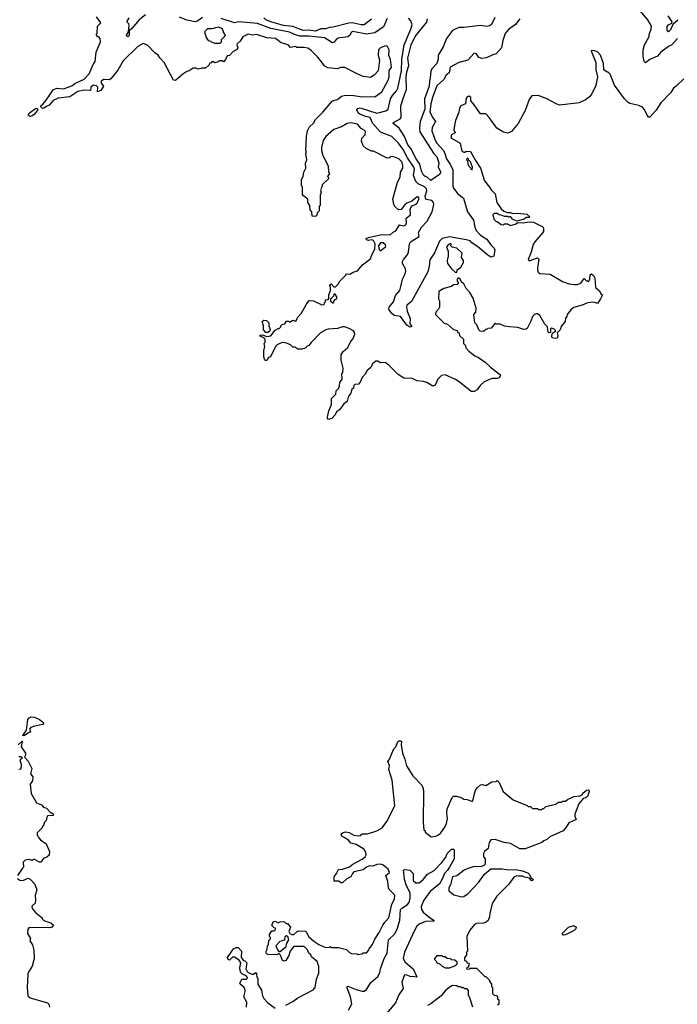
# Model space of a CAD drawing. Extents: x 2210602 to 2357277, y 510288 to 673808.
# Tile 391 of 464: x 2312304 to 2318641, y 616272 to 625767. Entities that reach past the tile are written whole.
import ezdxf

# ---------------------------------------------------------------- set-up
doc = ezdxf.new("R2010")
doc.units = 0

msp = doc.modelspace()

# ---------------------------------------------------------------- linework, layer by layer
at = {"layer": '0CON05XD'}
for points in [[(2316034, 623996), (2316012.3, 623977.7), (2315980, 623935), (2315953, 623933), (2315920, 623965), (2315908.3, 623988.3), (2315900, 624035), (2315945, 624200), (2315971.7, 624248.3), (2315973, 624297), (2315996.1, 624333.9), (2315996, 624365), (2315985, 624396), (2315956.7, 624425), (2315910, 624445), (2315885, 624447.5), (2315867, 624433), (2315845, 624432.5), (2315715, 624497.5), (2315695, 624497.5), (2315643.6, 624523.6), (2315615, 624550), (2315597.5, 624595), (2315602.5, 624625), (2315633.3, 624655), (2315635, 624687.5), (2315625, 624700), (2315596.1, 624716.1), (2315560.7, 624760.7), (2315495, 624773.3), (2315460, 624765), (2315405, 624733.3), (2315331.7, 624708.3), (2315255, 624640), (2315229.5, 624600.5), (2315211.2, 624535), (2315211.2, 624505), (2315226.4, 624456.4), (2315277, 624357), (2315280, 624295), (2315290, 624285), (2315270, 624255), (2315280, 624245), (2315278.3, 624231.7), (2315220, 624175), (2315217, 624153), (2315203, 624127), (2315207.5, 624105), (2315200, 624075), (2315198.3, 623978.3), (2315190, 623965), (2315190, 623925), (2315170, 623905), (2315168.3, 623881.7), (2315155, 623870), (2315121.7, 623871.7), (2315120, 623915), (2315103, 623933), (2315100, 623975), (2315080, 624005), (2315080, 624035), (2315030, 624075), (2315030, 624155), (2315020, 624165), (2315020, 624225), (2315037, 624253), (2315043, 624297), (2315060, 624335), (2315058.3, 624381.7), (2315070, 624415), (2315060, 624475), (2315067.5, 624495), (2315062.5, 624505), (2315067.5, 624645), (2315077.5, 624695), (2315097.5, 624735), (2315135, 624767.5), (2315153.8, 624805), (2315225, 624873.8), (2315316.7, 624985), (2315365, 624997.5), (2315405, 625028.6), (2315445, 625040), (2315525, 625036.9), (2315585, 625024.4), (2315725, 625021.2), (2315795, 625072), (2315856.2, 625185), (2315863.3, 625215), (2315863, 625277), (2315887.5, 625305), (2315875.9, 625384.1), (2315862.7, 625422.7), (2315865.7, 625475.7), (2315848.8, 625508.8), (2315835, 625514.2), (2315818.7, 625511.3), (2315781.2, 625495), (2315762, 625475), (2315760, 625425), (2315772.5, 625375), (2315757.5, 625275), (2315719.3, 625230.7), (2315685, 625210), (2315615, 625220), (2315555, 625243.8), (2315436.1, 625306.1), (2315395, 625306.2), (2315365, 625293.8), (2315273.6, 625303.6), (2315245, 625317.5), (2315177.5, 625405), (2315116.4, 625466.4), (2315081.7, 625491.7), (2315045, 625500), (2314975, 625500), (2314965, 625507.5), (2314915, 625500), (2314890, 625525), (2314825, 625543.8), (2314770, 625585), (2314685, 625591.4), (2314585, 625623.3), (2314545, 625617.5), (2314505, 625626), (2314455, 625600.8), (2314429.1, 625560.9), (2314398, 625535), (2314396, 625525), (2314406.7, 625495), (2314399.3, 625480.7), (2314360.7, 625459.3), (2314325, 625420), (2314301.7, 625418.3), (2314288.3, 625381.7), (2314268.3, 625361.7), (2314255, 625370), (2314225, 625370), (2314215, 625360), (2314185, 625350), (2314175, 625360), (2314155, 625360), (2314148.3, 625351.7), (2314131.7, 625348.3), (2314128.3, 625331.7), (2314095, 625300), (2314055, 625300), (2314050, 625295), (2314025, 625290), (2314005, 625300), (2313975, 625300), (2313937, 625273), (2313915, 625267.5), (2313875, 625242.5), (2313805, 625180), (2313785, 625182.5), (2313697.5, 625355), (2313655, 625397.5), (2313637.5, 625425), (2313607, 625447), (2313535, 625522.5), (2313495, 625537.5), (2313440.7, 625509.3), (2313300.5, 625369.5), (2313248.8, 625281.2), (2313182.9, 625197.1), (2313165, 625188), (2313115, 625190), (2313090, 625175), (2313087.5, 625155), (2313110, 625125), (2313085, 625082.5), (2313055, 625070), (2313056.7, 625116.7), (2313045, 625127.5), (2313015, 625134.2), (2312988, 625115), (2312985, 625084), (2312925, 625088.1), (2312865, 625073.5), (2312787.2, 625022.8), (2312675, 625010.6), (2312625, 624986), (2312586.4, 624943.6), (2312560.7, 624930.7), (2312537, 624913), (2312525, 624911.2), (2312506.7, 624925), (2312506.2, 624935), (2312531.2, 624955), (2312559.1, 624990.9), (2312628.8, 625095), (2312665, 625107.1), (2312725, 625101.4), (2312805, 625127.8), (2312835, 625150.5), (2312926.2, 625193.8), (2312974.4, 625245), (2313012.5, 625335), (2313032.5, 625365), (2313041.4, 625455), (2313083, 625553), (2313080, 625585), (2313065, 625600), (2313055, 625600), (2313040, 625625), (2313050, 625635), (2313052.5, 625705), (2313087, 625737), (2313043.3, 625795)], [(2313517.5, 625815), (2313455, 625764.3), (2313385, 625681.2), (2313360, 625660), (2313357.5, 625615), (2313345, 625602), (2313335, 625607.5), (2313332.7, 625617.3), (2313351.7, 625648.3), (2313358, 625715), (2313355.7, 625725.7), (2313336.7, 625745), (2313358.8, 625785)], [(2314065, 625787.3), (2314020, 625755), (2313995, 625745.6), (2313913.1, 625763.1), (2313845, 625791.2)], [(2315695, 625773.1), (2315625, 625717.8), (2315595, 625715.4), (2315507.8, 625737.8), (2315475.7, 625734.3), (2315325, 625693.1), (2315285, 625691.1), (2315255, 625678.5), (2315205, 625677.1), (2315155, 625657.1), (2315086.3, 625666.3), (2315035, 625662.5), (2314935, 625701.5), (2314845, 625709.4), (2314735, 625743.3), (2314676.7, 625765), (2314656.2, 625785)], [(2316883.8, 625786.2), (2316849.5, 625720.5), (2316832.4, 625707.6), (2316805, 625701.5), (2316745, 625709.1), (2316585, 625690), (2316535, 625691.5), (2316475, 625661.4), (2316416.9, 625585), (2316386, 625505), (2316336.7, 625425), (2316336.4, 625385), (2316325, 625345.5), (2316278.1, 625295), (2316266.9, 625275), (2316260.8, 625205), (2316252.2, 625175), (2316251.4, 625125), (2316204, 625005), (2316207.5, 624902.5), (2316164.4, 624785), (2316156.4, 624725), (2316160.5, 624685), (2316290.8, 624480.8), (2316325, 624443.3), (2316344, 624385), (2316337.5, 624345), (2316362.5, 624295), (2316350, 624275), (2316265, 624217.5), (2316229.3, 624249.3), (2316210, 624255), (2316195, 624268.8), (2316175, 624306.7), (2316158.8, 624375), (2316123.8, 624425), (2316074, 624524), (2316045, 624561.4), (2316010.7, 624640.7), (2315959.6, 624719.6), (2315903.3, 624765), (2315906.7, 624775), (2315969.4, 624810.6), (2315980.8, 624825), (2315975.8, 624935), (2316002.2, 625015), (2316032.7, 625095), (2316026.7, 625216.7), (2316034.1, 625265), (2316054.1, 625325), (2316045.9, 625395), (2316076.1, 625525), (2316115.4, 625605), (2316227.5, 625742.5), (2316235.3, 625775)], [(2318644.1, 625585.9), (2318590, 625525), (2318555, 625507.5), (2318483.3, 625455), (2318450, 625415), (2318375, 625383.3), (2318335, 625350), (2318323.3, 625365), (2318313.3, 625415), (2318311.2, 625475), (2318326, 625525), (2318371.2, 625605), (2318371.2, 625625), (2318390, 625675), (2318392.5, 625705), (2318357.5, 625765), (2318283, 625853)], [(2318645, 625762.2), (2318598.3, 625721.7), (2318575, 625668.1), (2318555, 625650.5), (2318542.5, 625665), (2318545, 625700), (2318555, 625716.9), (2318588, 625732), (2318591.2, 625745), (2318551.9, 625805)], [(2314235, 625540), (2314247, 625553), (2314250, 625575), (2314287.5, 625615), (2314273, 625633), (2314258, 625675), (2314245, 625685.8), (2314215, 625695.6), (2314155, 625680), (2314115, 625677.5), (2314085, 625650), (2314100, 625595), (2314120, 625565), (2314145, 625560), (2314155, 625550), (2314185, 625540), (2314235, 625540)], [(2315845, 625778.8), (2315811.1, 625698.9), (2315725, 625638.8), (2315645, 625625.6), (2315515, 625653.8), (2315503, 625647), (2315484.1, 625615.9), (2315465, 625601.2), (2315372.1, 625587.9), (2315354.1, 625575.9), (2315335, 625549.2), (2315316.8, 625543.2), (2315242.1, 625592.1), (2315095, 625606.5), (2315005, 625607.1), (2314952.8, 625622.8), (2314905, 625647.8), (2314725, 625680.7), (2314595, 625730.5), (2314415, 625746.9), (2314375, 625737.8), (2314245, 625777.2)], [(2317125, 625773.3), (2317081.2, 625718.8), (2317015, 625671.2), (2316981.2, 625635), (2316960, 625565), (2316947.5, 625495), (2316895, 625436.7), (2316865, 625428.8), (2316801.7, 625398.3), (2316755, 625391.2), (2316726.7, 625405), (2316705, 625437.5), (2316685, 625442.5), (2316623.6, 625376.4), (2316536.1, 625353.9), (2316452.3, 625307.7), (2316441.2, 625255), (2316411.5, 625228.5), (2316395, 625192), (2316325, 625128.8), (2316282.1, 625015), (2316264.7, 624955), (2316255.4, 624875.4), (2316285, 624820), (2316312.5, 624785), (2316278.3, 624728.3), (2316275.8, 624695), (2316306.2, 624605), (2316325, 624574.4), (2316386.7, 624506.7), (2316402.3, 624475), (2316415.4, 624425.4), (2316456.4, 624366.4), (2316479.3, 624319.3), (2316479.2, 624165), (2316485, 624143.1), (2316527.7, 624087.7), (2316579.4, 624045), (2316617.8, 623915), (2316676.5, 623835), (2316690, 623765), (2316704.1, 623734.1), (2316745, 623688.9), (2316805, 623648.9), (2316839.8, 623599.8), (2316875, 623563.8), (2316884.2, 623545), (2316874.2, 623485.8), (2316845, 623478.1), (2316815, 623495.6), (2316715, 623580), (2316660, 623615), (2316643.8, 623633.8), (2316606, 623644), (2316445, 623671.8), (2316375, 623658.2), (2316348.1, 623631.9), (2316302.7, 623517.3), (2316255, 623451.2), (2316251.4, 623388.6), (2316238, 623335), (2316079.4, 623050.6), (2316035, 623012.5), (2316030.6, 622995), (2316038.1, 622955), (2316068, 622885), (2316062.5, 622835), (2316080, 622815), (2316080, 622805), (2316065, 622802.5), (2316035, 622820), (2315973.2, 622903.2), (2315913.3, 622913.3), (2315887, 622937), (2315860.8, 622975), (2315864.4, 622995), (2315906.9, 623045), (2315924.4, 623105.6), (2315968.6, 623155), (2315977.8, 623192.2), (2315991.5, 623265), (2316017.3, 623315), (2316024.5, 623345), (2316020.9, 623365), (2315994.4, 623415), (2315993.1, 623435), (2316002.9, 623455), (2316037.8, 623495), (2316052.2, 623525), (2316059.2, 623605), (2316071.2, 623625), (2316153.8, 623675), (2316147.1, 623715), (2316176.4, 623765), (2316231, 623825), (2316279.7, 623915), (2316295.8, 623985), (2316290.7, 624005), (2316275, 624022.6), (2316225, 624033.8), (2316214.8, 624044.8), (2316210.2, 624065), (2316226.9, 624115), (2316225, 624136.7), (2316205.6, 624155), (2316144.1, 624184.1), (2316121.9, 624205), (2316098.9, 624265), (2316107.7, 624325), (2316102.9, 624345), (2316040.4, 624435), (2315998.5, 624515), (2315953.1, 624575), (2315891.7, 624641.7), (2315781.5, 624681.5), (2315708.6, 624765), (2315681.2, 624825), (2315635, 624832.7), (2315582.5, 624855), (2315565, 624870), (2315554.1, 624895.9), (2315561.2, 624908.8), (2315585.8, 624915.8), (2315745, 624863.8), (2315832.1, 624887.9), (2315855.6, 624904.4), (2315876.7, 625005), (2315895, 625035.8), (2315935, 625079.2), (2315947.3, 625105), (2315982.4, 625275), (2315986.1, 625383.9), (2316008.8, 625525), (2316074.1, 625674.1), (2316086.4, 625716.4), (2316073.8, 625755), (2316050.5, 625780.5)], [(2318703, 625197), (2318630, 625125), (2318603.6, 625106.4), (2318577.5, 625065), (2318482.5, 624965), (2318436.1, 624893.9), (2318375, 624826.7), (2318365, 624827.5), (2318352.7, 624842.7), (2318322.5, 624905), (2318305, 624922.5), (2318269.3, 624939.3), (2318185, 624957.5), (2318167, 624967), (2318132.5, 625005), (2318036.4, 625136.4), (2317995, 625240), (2317975, 625260), (2317965, 625260), (2317931.7, 625281.7), (2317930, 625345), (2317900, 625425), (2317875, 625452.5), (2317846.4, 625466.4), (2317815, 625470), (2317810, 625465), (2317857.5, 625355), (2317857, 625283), (2317873.8, 625215), (2317857.3, 625132.7), (2317818.8, 625051.2), (2317795.9, 625024.1), (2317757.5, 624995), (2317696.1, 624963.9), (2317506.4, 624943.6), (2317474.1, 624954.1), (2317390.7, 625000.7), (2317305, 625036.7), (2317238.3, 625031.7), (2317213, 624997), (2317175, 624890), (2317107.5, 624765), (2317045, 624690), (2317007, 624673), (2316965, 624682.5), (2316900.7, 624720.7), (2316827.5, 624825), (2316795, 624857.5), (2316745, 624860), (2316675, 624960), (2316650, 624985), (2316650, 625015), (2316635, 625030), (2316615, 625022.5), (2316605, 625010), (2316600, 624955), (2316555, 624937.5), (2316542.5, 624915), (2316536.7, 624875), (2316504, 624795), (2316493.8, 624745), (2316487.5, 624705), (2316500, 624675), (2316465, 624657.5), (2316457.5, 624635), (2316465, 624623.3), (2316550, 624575), (2316565, 624500), (2316585, 624490), (2316595, 624490), (2316605, 624500), (2316647.5, 624495), (2316695, 624410), (2316746.2, 624335), (2316781.7, 624211.7), (2316832.3, 624152.3), (2316847.5, 624125), (2316887, 624087), (2316902.7, 624002.7), (2316942.5, 623942.5), (2316969.3, 623919.3), (2317005, 623906.7), (2317035, 623906.2), (2317057, 623897), (2317105, 623900), (2317191.7, 623891.7), (2317220, 623865), (2317215, 623860), (2317185, 623860), (2317167, 623843), (2317095, 623822.5), (2317051.7, 623841.7), (2317035, 623870), (2317015, 623862.5), (2317005, 623870), (2316975, 623870), (2316945, 623882.5), (2316925, 623883.3), (2316905, 623897.5), (2316875, 623897.5), (2316862.5, 623885), (2316871.7, 623841.7), (2316895, 623820), (2316905, 623820), (2316943, 623793), (2316965, 623790), (2316975, 623797.5), (2317005, 623797.5), (2317035, 623783.3), (2317080, 623795), (2317105, 623810), (2317155, 623807.5), (2317215, 623817.5), (2317255, 623813.3), (2317345, 623770), (2317352.5, 623755), (2317352.5, 623725), (2317346.1, 623713.9), (2317267.5, 623625), (2317251.7, 623598.3), (2317232.5, 623525), (2317202.5, 623455), (2317215, 623442.5), (2317295, 623470), (2317307.5, 623457.5), (2317292.5, 623375), (2317292.5, 623355), (2317301.7, 623331.7), (2317315, 623320), (2317415, 623312.5), (2317535, 623242.5), (2317598.3, 623218.3), (2317645, 623212.5), (2317675, 623212.5), (2317710, 623225), (2317745, 623270), (2317765, 623250), (2317775, 623250), (2317785, 623240), (2317797.5, 623265), (2317803, 623307), (2317815, 623317.5), (2317835, 623300), (2317846.7, 623275), (2317854, 623184), (2317890.5, 623150.5), (2317905, 623122.5), (2317920, 623115), (2317902.5, 623075), (2317871.7, 623028.3), (2317833, 623043), (2317775, 623036.7), (2317725, 623012.5), (2317645, 622990), (2317617, 622973), (2317580, 622925), (2317577, 622903), (2317563, 622887), (2317560, 622855), (2317523, 622807), (2317512.5, 622775), (2317482.5, 622747.5), (2317488.8, 622715), (2317483.6, 622696.4), (2317463.3, 622693.3), (2317435, 622700), (2317432.5, 622715), (2317440, 622745), (2317470, 622765), (2317455, 622782.5), (2317428.3, 622791.7), (2317420, 622785), (2317420, 622750), (2317405, 622747.5), (2317397.5, 622755), (2317390, 622805), (2317365, 622830), (2317315, 622913.3), (2317295, 622930), (2317285, 622930), (2317266.4, 622923.6), (2317246.4, 622903.6), (2317230.7, 622859.3), (2317195, 622790), (2317185, 622782.5), (2317160.7, 622780.7), (2317105, 622800), (2317025, 622803.3), (2316975, 622812.5), (2316935, 622830), (2316895, 622830), (2316885, 622840), (2316848.3, 622791.7), (2316815, 622790), (2316808.3, 622781.7), (2316795, 622780), (2316775, 622760), (2316741.7, 622761.7), (2316730, 622775), (2316710, 622825), (2316690, 622845), (2316680, 622925), (2316700, 622945), (2316702.5, 622985), (2316675, 623080), (2316642.5, 623135), (2316607.5, 623175), (2316585, 623220), (2316560, 623235), (2316550, 623265), (2316531.7, 623278.3), (2316520, 623265), (2316520, 623245), (2316530, 623235), (2316530, 623225), (2316518.3, 623211.7), (2316485, 623210), (2316465, 623192.5), (2316390, 623175), (2316343.9, 623146.1), (2316340, 623075), (2316350, 623055), (2316350, 622995), (2316340, 622975), (2316313, 622947), (2316310, 622925), (2316395, 622840), (2316425, 622830), (2316485, 622780), (2316518.3, 622768.3), (2316521.7, 622751.7), (2316538.3, 622748.3), (2316541.7, 622721.7), (2316580, 622685), (2316580, 622645), (2316600, 622625), (2316601.7, 622601.7), (2316631.7, 622571.7), (2316690, 622525), (2316725, 622510), (2316790, 622465), (2316840, 622415), (2316928.8, 622348.8), (2316937.5, 622335), (2316925, 622312.5), (2316905, 622306.7), (2316853, 622307), (2316780, 622275), (2316740.7, 622239.3), (2316713, 622197), (2316685, 622180), (2316655, 622180), (2316540, 622275), (2316505, 622297.5), (2316405, 622342.5), (2316370, 622335), (2316335, 622300), (2316306.4, 622243.6), (2316285, 622232.5), (2316227, 622267), (2316196.4, 622276.4), (2316133.6, 622283.6), (2316086.4, 622306.4), (2316005, 622310), (2315950, 622345), (2315860, 622435), (2315825, 622460), (2315778.3, 622458.3), (2315755, 622472.5), (2315735, 622472.5), (2315705, 622447.5), (2315686.4, 622413.6), (2315652.5, 622385), (2315633, 622347), (2315603.3, 622315), (2315585, 622270), (2315568.3, 622251.7), (2315535, 622247.5), (2315525, 622240), (2315520, 622215), (2315505, 622200), (2315491.7, 622158.3), (2315472.5, 622135), (2315460, 622085), (2315427, 622063), (2315386.4, 622003.6), (2315357.5, 621985), (2315343.6, 621956.4), (2315310.5, 621919.5), (2315281.2, 621911.2), (2315270, 621925), (2315271.2, 621935), (2315283.6, 621996.4), (2315307.5, 622055), (2315310, 622115), (2315338.3, 622141.7), (2315350, 622155), (2315353, 622187), (2315375, 622210), (2315387, 622233), (2315388.3, 622271.7), (2315407, 622293), (2315410, 622305), (2315408.3, 622351.7), (2315416.4, 622363.6), (2315422.5, 622405), (2315402.5, 622485), (2315402.5, 622535), (2315422.3, 622567.7), (2315467.5, 622605), (2315487.5, 622655), (2315516.7, 622693.3), (2315532.5, 622735), (2315531.7, 622751.7), (2315520, 622765), (2315478.3, 622788.3), (2315435, 622803.3), (2315415, 622803.8), (2315365, 622790), (2315275, 622783.3), (2315255, 622776.7), (2315204.1, 622745.9), (2315112.5, 622655), (2315090, 622625), (2315075, 622620), (2315055, 622600), (2315021.7, 622588.3), (2314985, 622590), (2314955, 622610), (2314935, 622610), (2314915, 622630), (2314875, 622647.5), (2314835, 622652.5), (2314810, 622645), (2314785, 622632.5), (2314767.5, 622615), (2314720, 622515), (2314701.7, 622508.3), (2314685, 622480), (2314671.7, 622481.7), (2314663, 622493), (2314657.5, 622515), (2314657.5, 622575), (2314667.5, 622615), (2314660, 622645), (2314670, 622655), (2314670, 622685), (2314655, 622700), (2314620, 622715), (2314620, 622725), (2314645, 622726.7), (2314685, 622712.5), (2314725, 622716.7), (2314765, 622772.5), (2314795, 622790), (2314805, 622790), (2314820, 622805), (2314820, 622815), (2314833, 622827), (2314860, 622835), (2314875, 622860), (2314895, 622860), (2314905, 622850), (2314935, 622870), (2314965, 622860), (2314978.3, 622881.7), (2314980, 622895), (2315017.5, 622935), (2315067.5, 623025), (2315095, 623060), (2315136.4, 623056.4), (2315215, 623017.5), (2315238.3, 623021.7), (2315240, 623035), (2315250, 623045), (2315250, 623065), (2315275, 623070), (2315281.7, 623078.3), (2315282.5, 623115), (2315300, 623155), (2315300, 623185), (2315292.5, 623205), (2315305, 623220), (2315331.7, 623191.7), (2315348.3, 623191.7), (2315375, 623220), (2315387, 623243), (2315446.4, 623303.6), (2315450, 623315), (2315485, 623312.5), (2315518.3, 623331.7), (2315560, 623345), (2315607, 623403), (2315686.4, 623463.6), (2315690, 623485), (2315726.7, 623555), (2315728.8, 623605), (2315715, 623637.5), (2315695, 623642.5), (2315665, 623636.7), (2315647.5, 623645), (2315643.6, 623656.4), (2315663.9, 623666.1), (2315795, 623696.2), (2315875, 623693.3), (2315902, 623718), (2315929.3, 623730.7), (2315963, 623787), (2316005, 623780), (2316025, 623790), (2316033, 623807), (2316028.3, 623851.7), (2316070, 623885), (2316066.7, 623935), (2316073, 623957), (2316085, 623972.5), (2316116.1, 623983.9), (2316133, 623997), (2316151.2, 624035), (2316150, 624055), (2316135, 624058), (2316083.8, 624016.2), (2316034, 623996)], [(2312405, 624834.3), (2312386.7, 624845), (2312393.8, 624865), (2312455, 624908.8), (2312465, 624913.3), (2312475, 624907.5), (2312476.1, 624893.9), (2312445, 624856.7), (2312425, 624840.8), (2312405, 624834.3)], [(2316665, 624320), (2316667.5, 624345), (2316647.5, 624395), (2316631.7, 624411.7), (2316630, 624425), (2316615, 624430), (2316610, 624415), (2316620, 624405), (2316622.5, 624375), (2316635, 624350), (2316648.3, 624338.3), (2316650, 624325), (2316665, 624320)], [(2315785, 623540), (2315831.7, 623578.3), (2315830, 623595), (2315805, 623616.2), (2315782.5, 623615), (2315762.5, 623585), (2315763.3, 623563.3), (2315775, 623540), (2315785, 623540)], [(2316515, 623330), (2316520, 623355), (2316555, 623380), (2316580, 623425), (2316580, 623445), (2316560, 623475), (2316567.5, 623515), (2316515, 623562.5), (2316472.5, 623572.5), (2316460, 623585), (2316461.7, 623601.7), (2316455, 623610), (2316435, 623600), (2316417.5, 623575), (2316432.5, 623535), (2316432.5, 623485), (2316423.3, 623445), (2316427.5, 623415), (2316463.6, 623363.6), (2316501.7, 623331.7), (2316515, 623330)], [(2315325, 623032.5), (2315341.7, 623068.3), (2315360, 623075), (2315360, 623095), (2315345, 623120), (2315331.7, 623118.3), (2315328.3, 623101.7), (2315298.3, 623071.7), (2315297.5, 623055), (2315325, 623032.5)], [(2314695, 622750), (2314675, 622751.2), (2314652.9, 622775), (2314651.9, 622815), (2314640.6, 622855), (2314655, 622870.6), (2314681.2, 622865), (2314703.2, 622843.2), (2314706, 622815), (2314718.8, 622781.2), (2314710.3, 622759.7), (2314695, 622750)], [(2312345, 618860), (2312332.5, 618865), (2312370, 618915), (2312382.3, 619017.7), (2312394.2, 619035.8), (2312415, 619044), (2312445, 619041.2), (2312495, 619020), (2312525, 618997.5), (2312533.3, 618985), (2312533.3, 618975), (2312525, 618970), (2312445, 618954.2), (2312409.5, 618940.5), (2312397.5, 618925), (2312406.2, 618905), (2312400, 618895), (2312345, 618860)], [(2312290, 618775), (2312328.3, 618808.3), (2312317.5, 618755), (2312360, 618695), (2312360, 618675), (2312350, 618655), (2312386.1, 618616.1), (2312420, 618545), (2312407.5, 618495), (2312430, 618465), (2312426.4, 618426.4), (2312404, 618395), (2312414.2, 618304.2), (2312464.1, 618214.1), (2312515, 618196.7), (2312533.9, 618173.9), (2312563.6, 618163.6), (2312605, 618120), (2312615, 618120), (2312630, 618105), (2312627, 618093), (2312575, 618090), (2312570, 618085), (2312560, 618045), (2312540, 618025), (2312537, 618003), (2312520, 617985), (2312520, 617975), (2312472.5, 617925), (2312472.5, 617905), (2312485, 617880), (2312505, 617857.5), (2312558.3, 617818.3), (2312590, 617745), (2312588.3, 617711.7), (2312565, 617690), (2312535, 617680), (2312507.5, 617642.5), (2312495, 617643.3), (2312445, 617670), (2312435, 617670), (2312425, 617660), (2312395, 617668.8), (2312356.4, 617663.6), (2312338.3, 617641.7), (2312340, 617595), (2312330, 617585), (2312282, 617515)], [(2314870, 616265), (2314935, 616300), (2314985, 616334.3), (2315140, 616415), (2315140, 616425), (2315150, 616435), (2315162.5, 616515), (2315186.4, 616573.6), (2315186.4, 616636.4), (2315170, 616685), (2315115, 616730), (2315108.3, 616748.3), (2315090, 616765), (2315078.3, 616798.3), (2315045, 616830), (2314945, 616830), (2314910, 616785), (2314897, 616743), (2314867.5, 616695), (2314855, 616687.5), (2314837.5, 616695), (2314817, 616747), (2314805, 616760), (2314795, 616760), (2314785, 616750), (2314691.7, 616751.7), (2314680, 616765), (2314680, 616785), (2314690, 616805), (2314693, 616837), (2314700, 616845), (2314703.6, 616886.4), (2314720, 616905), (2314720, 616915), (2314710, 616925), (2314710, 616945), (2314735, 616980), (2314755, 616980), (2314770, 616995), (2314770, 617005), (2314755, 617010), (2314733, 617033), (2314745, 617067.5), (2314765, 617072.5), (2314795, 617057.5), (2314813, 617067), (2314845, 617070), (2314860, 617065), (2314871.7, 617051.7), (2314885, 617050), (2314912.5, 617015), (2314897.5, 616975), (2314907.5, 616955), (2314925, 616943.8), (2314946.1, 616943.9), (2314976.4, 616973.6), (2314995, 616980), (2315057, 616977), (2315068, 616968), (2315086.7, 616925), (2315139.5, 616879.5), (2315185, 616850), (2315245, 616822.5), (2315285, 616820), (2315295, 616830), (2315305, 616820), (2315375, 616820), (2315451.7, 616801.7), (2315481.7, 616771.7), (2315503, 616763), (2315555, 616760), (2315565, 616752.5), (2315605, 616760), (2315615, 616770), (2315645, 616770), (2315670, 616795), (2315671.7, 616808.3), (2315705, 616850), (2315725, 616900), (2315767.5, 616965), (2315803.9, 617036.1), (2315822.5, 617065), (2315862.5, 617105), (2315890.7, 617239.3), (2315916.7, 617285), (2315920, 617325), (2315865, 617380), (2315857.5, 617395), (2315850, 617455), (2315832.5, 617515), (2315866.4, 617543.6), (2315856.2, 617575), (2315806.2, 617615), (2315785, 617623.8), (2315745, 617618.8), (2315706.1, 617603.9), (2315675, 617607.1), (2315646.7, 617595), (2315615, 617570), (2315525, 617550), (2315511.2, 617535), (2315495, 617500), (2315457, 617483), (2315415, 617442.5), (2315403, 617443), (2315375, 617460), (2315335, 617460), (2315335, 617500), (2315357.7, 617532.3), (2315375, 617573.3), (2315413.3, 617576.7), (2315483.6, 617596.4), (2315515, 617623.3), (2315605, 617671.2), (2315632.5, 617695), (2315642.5, 617715), (2315640, 617735), (2315623.6, 617763.6), (2315610, 617775), (2315545, 617812), (2315496.4, 617826.4), (2315472.5, 617855), (2315430.3, 617880.3), (2315406.7, 617895), (2315402.5, 617915), (2315413.8, 617926.2), (2315445, 617933.8), (2315479.5, 617929.5), (2315525, 617902.5), (2315565, 617897.5), (2315585, 617900), (2315603, 617917), (2315655, 617917.5), (2315745, 617943.3), (2315795.9, 617974.1), (2315842.5, 618035), (2315917.5, 618185), (2315892.5, 618435), (2315860, 618535), (2315866.7, 618575), (2315850, 618615), (2315865, 618630), (2315910, 618735), (2315930, 618755), (2315948.3, 618801.7), (2315958.3, 618811.7), (2315975, 618812.5), (2315982.5, 618805), (2315980, 618775), (2315993.6, 618693.6), (2316017, 618637), (2316033, 618573), (2316092.5, 618475), (2316180, 618385), (2316191.7, 618351.7), (2316196.7, 618325), (2316193.3, 618025), (2316200, 617955), (2316210, 617945), (2316211.7, 617931.7), (2316268.3, 617888.3), (2316315, 617892.5), (2316340, 617905), (2316363, 617927), (2316400.7, 617979.3), (2316417.5, 618015), (2316426.7, 618065), (2316420, 618115), (2316423.6, 618156.4), (2316473, 618267), (2316485, 618280), (2316515, 618280), (2316563.6, 618263.6), (2316585, 618250), (2316615, 618246.7), (2316665, 618228.8), (2316674, 618245), (2316686, 618305), (2316701.2, 618345), (2316715, 618363.3), (2316745, 618387.5), (2316765, 618392.5), (2316797, 618383), (2316855, 618417.5), (2316895, 618420), (2316905, 618430), (2316925, 618410), (2316963.6, 618323.6), (2317060, 618245), (2317195, 618190), (2317205, 618180), (2317225, 618180), (2317245, 618160), (2317295, 618160), (2317305, 618150), (2317335, 618150), (2317345, 618160), (2317355, 618160), (2317375, 618180), (2317467, 618203), (2317495, 618220), (2317525, 618220), (2317535, 618230), (2317565, 618230), (2317583, 618247), (2317643, 618277), (2317706.4, 618283.6), (2317725, 618292.5), (2317732, 618308), (2317765, 618336.7), (2317790, 618340), (2317793.3, 618325), (2317775, 618277.5), (2317757, 618263), (2317733.6, 618256.4), (2317693.3, 618205), (2317652.5, 618105), (2317653.3, 618085), (2317667, 618053), (2317597, 618023), (2317570.7, 617979.3)], [(2312295, 618540), (2312317, 618543), (2312321.2, 618585), (2312310, 618615), (2312310, 618635), (2312330, 618645), (2312315, 618657.5), (2312295, 618660)], [(2317570.7, 617979.3), (2317540, 617945), (2317411.7, 617888.3), (2317385, 617860), (2317355, 617850), (2317337, 617833), (2317175, 617772.5), (2317125, 617772.5), (2317035, 617822.5), (2316973, 617833), (2316885, 617860), (2316843, 617857), (2316828.3, 617831.7), (2316820, 617775), (2316782.5, 617745), (2316772.5, 617725), (2316773, 617693), (2316790, 617675), (2316790, 617625), (2316778.3, 617611.7), (2316755, 617600), (2316675, 617596.2), (2316615, 617578.8), (2316585.9, 617564.1), (2316515, 617510), (2316475, 617500), (2316456.4, 617423.6), (2316440, 617395), (2316440, 617365), (2316488.3, 617328.3), (2316565, 617307.5), (2316585, 617312.5), (2316625, 617340), (2316723.9, 617446.1), (2316783.6, 617526.4), (2316845, 617580), (2316955, 617580), (2317015, 617567.5), (2317085, 617572.5), (2317145, 617560), (2317200.7, 617540.7), (2317217.5, 617525), (2317230, 617495), (2317252.5, 617475), (2317250, 617465), (2317235, 617463.8), (2317217, 617487), (2317168.3, 617498.3), (2317149.3, 617509.3), (2317107, 617507), (2317095, 617512.5), (2317065, 617497.5), (2317019.3, 617430.7), (2316903.3, 617315), (2316856.7, 617245), (2316833.6, 617146.4), (2316832.5, 617115), (2316818.3, 617081.7), (2316803.6, 617066.4), (2316775, 617053.3), (2316705, 617052.5), (2316687, 617043), (2316641.7, 616988.3), (2316612.5, 616925), (2316620, 616785), (2316610, 616775), (2316610, 616745), (2316590, 616725), (2316590, 616695), (2316608.3, 616688.3), (2316611.7, 616671.7), (2316628.3, 616668.3), (2316640, 616655), (2316630, 616645), (2316628.3, 616631.7), (2316611.7, 616628.3), (2316610, 616615), (2316635, 616610), (2316645, 616620), (2316705, 616620), (2316785, 616540), (2316795, 616540), (2316830, 616505), (2316830, 616495), (2316850, 616465), (2316850, 616445), (2316860, 616435), (2316860, 616375), (2316875, 616360), (2316898.3, 616358.3), (2316910, 616345), (2316910, 616325), (2316920, 616315), (2316920, 616275), (2316910, 616265)], [(2315473.9, 616215), (2315503.8, 616276.2), (2315491.8, 616345), (2315455, 616436.7), (2315465, 616445.7), (2315545, 616414.4), (2315605, 616398.1), (2315625, 616398.6), (2315646.2, 616413.8), (2315688, 616482), (2315755, 616540.9), (2315774.1, 616575), (2315781.4, 616615), (2315817.2, 616715), (2315844.3, 616765), (2315858.5, 616895), (2315917.6, 616952.4), (2315944.5, 617005), (2315967.1, 617085), (2315974.5, 617185), (2315985, 617200), (2316038.9, 617231.1), (2316056.2, 617255), (2316065.4, 617295.4), (2316067.4, 617347.4), (2316030.6, 617415), (2316011.9, 617475), (2316005, 617540), (2316003.8, 617565), (2316015, 617572.5), (2316065, 617566.2), (2316095.7, 617535), (2316096.7, 617465), (2316120, 617445), (2316155, 617442.5), (2316195, 617478.8), (2316233, 617527), (2316296.7, 617563.3), (2316370.5, 617639.5), (2316409.7, 617690.3), (2316424.4, 617725), (2316445, 617750), (2316465, 617767.5), (2316485, 617767.5), (2316491.7, 617761.7), (2316490, 617675), (2316445, 617593.3), (2316427.1, 617565), (2316396.1, 617533.9), (2316379.5, 617485), (2316349.6, 617435), (2316260, 617360), (2316197.9, 617275), (2316171.5, 617215), (2316177.3, 617187.3), (2316191.7, 617161.7), (2316245.6, 617115.6), (2316292.5, 617085), (2316297.5, 617075), (2316215, 617070.8), (2316153.3, 617045), (2316130, 617025), (2316110, 616985), (2316013.6, 616775), (2315998.5, 616715), (2316017.4, 616677.4), (2316095, 616614.2), (2316131.7, 616538.3), (2316126.1, 616533.9), (2316095, 616540.8), (2316075, 616538.6), (2316035, 616553.8), (2316013.8, 616555), (2315985.8, 616485), (2315998.8, 616425), (2315956.7, 616365), (2315926.2, 616285), (2315735, 616060)], [(2312283.8, 617485), (2312305, 617470), (2312335, 617466.7), (2312385, 617487.5), (2312405, 617477.5), (2312450.7, 617430.7), (2312467.5, 617375), (2312453.3, 617325), (2312456.7, 617275), (2312451.7, 617248.3), (2312421.7, 617218.3), (2312422.5, 617195), (2312455, 617157.5), (2312520, 617105), (2312520, 617095), (2312535, 617080), (2312605, 617057.5), (2312630, 617035), (2312612.5, 617015), (2312595, 617008), (2312395, 617012.5), (2312383, 616997), (2312380, 616955), (2312407, 616907), (2312402.5, 616885), (2312426.7, 616845), (2312440, 616795), (2312443.3, 616715), (2312425, 616640), (2312391.7, 616588.3), (2312383.3, 616565), (2312376.2, 616435), (2312381.2, 616355), (2312405, 616333.3), (2312572.5, 616285), (2312585, 616272.5), (2312591.2, 616245)], [(2317540.4, 616940.4), (2317531.9, 616955), (2317592.8, 617017.2), (2317645, 617033.1), (2317666.3, 617016.3), (2317665, 617001.2), (2317647.5, 616985), (2317565, 616943.5), (2317540.4, 616940.4)], [(2314815, 616780), (2314870.7, 616829.3), (2314878.3, 616861.7), (2314896.4, 616893.6), (2314887.5, 616925), (2314875, 616932.5), (2314858.3, 616921.7), (2314855, 616890), (2314811.7, 616878.3), (2314772.5, 616835), (2314787, 616797), (2314801.7, 616781.7), (2314815, 616780)], [(2314488.8, 616245), (2314491.7, 616291.7), (2314462.5, 616345), (2314476.2, 616395), (2314474, 616425), (2314465, 616438.8), (2314427.5, 616465), (2314426.7, 616475), (2314444, 616516), (2314490, 616515), (2314500, 616525), (2314497.5, 616535), (2314486.2, 616546.2), (2314451.2, 616561.2), (2314432.3, 616582.3), (2314426, 616625), (2314433.6, 616673.6), (2314419.3, 616699.3), (2314375, 616726.7), (2314355, 616727.5), (2314325, 616697.5), (2314313.9, 616703.9), (2314307.5, 616725), (2314363.6, 616806.4), (2314390.7, 616819.3), (2314409.3, 616819.3), (2314440, 616785), (2314437.5, 616725), (2314460, 616695), (2314475, 616690), (2314491.7, 616671.7), (2314483.8, 616615), (2314495, 616587.5), (2314505, 616577.5), (2314545, 616562.5), (2314557.5, 616562.5), (2314575, 616580), (2314587, 616567), (2314590, 616535), (2314597.5, 616525), (2314600, 616465), (2314635, 616410), (2314643.3, 616355), (2314655, 616327.5), (2314693.8, 616285), (2314765, 616234.5)], [(2316445, 616622.5), (2316498.3, 616641.7), (2316518.3, 616661.7), (2316518.3, 616678.3), (2316498.3, 616698.3), (2316465, 616700), (2316455, 616710), (2316423, 616713), (2316405, 616730), (2316385, 616730), (2316375, 616740), (2316325, 616740), (2316300, 616715), (2316300, 616705), (2316317, 616687), (2316320, 616675), (2316355, 616660), (2316375, 616640), (2316405, 616622.5), (2316445, 616622.5)], [(2316670, 616245), (2316640, 616345), (2316630, 616355), (2316630, 616405), (2316615, 616420), (2316595, 616420), (2316585, 616430), (2316565, 616430), (2316555, 616440), (2316528.3, 616441.7), (2316515, 616450), (2316475, 616452.5), (2316442.5, 616435), (2316405, 616403.3), (2316366.7, 616355), (2316265, 616276.7), (2316235, 616260)]]:
    msp.add_lwpolyline(points, dxfattribs=at)

doc.saveas('drawing.dxf')
